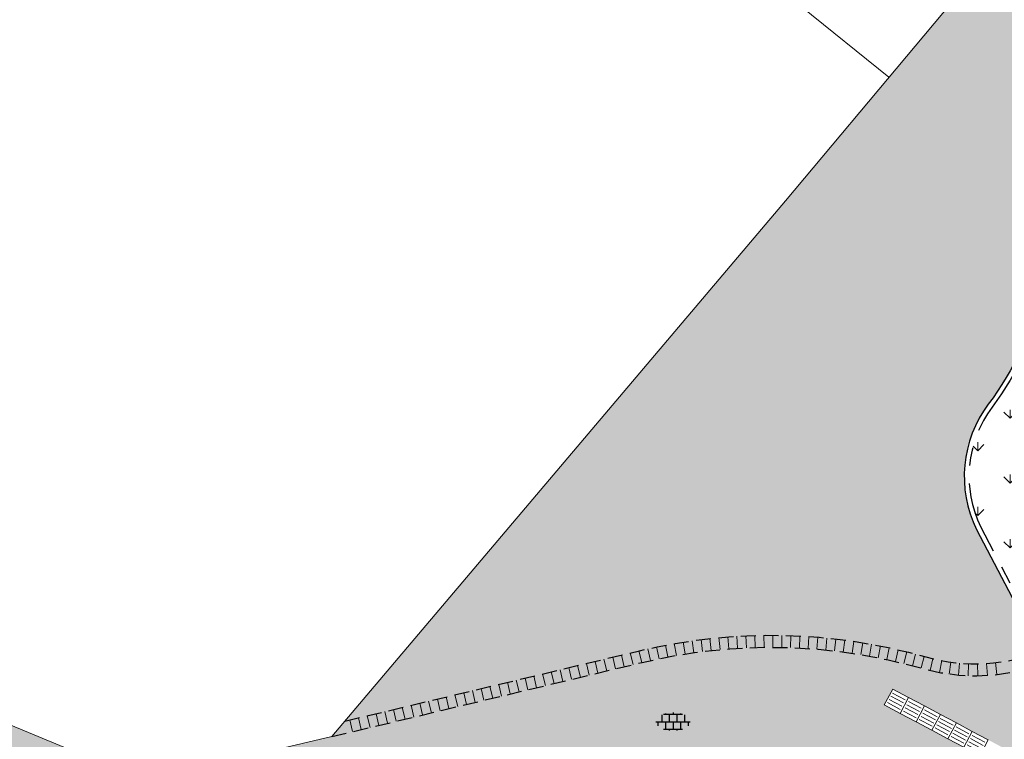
# Model space of a CAD drawing. Header units: metres. Extents: x 187916 to 189411, y 333285 to 334910.
# Tile 250 of 348: x 188733 to 188749, y 334200 to 334212. Entities that reach past the tile are written whole.
import ezdxf

# ---------------------------------------------------------------- set-up
doc = ezdxf.new("R2010")
doc.units = ezdxf.units.M
doc.linetypes.add('DASHED2', pattern=[0.375, 0.25, -0.125])
doc.linetypes.add('VH-OPSLUITBAND_80X200', pattern=[14, 8, -2, 2, -2])
for name, color, linetype, lineweight in [('B-ME-OG-BEBOUWING_HOOFDGEBOUW-G', 253, 'Continuous', 18), ('B-ME-VH-VERHARDING_TEGEL-S', 253, 'Continuous', 25), ('B-WE-OG-BEBOUWING-GV', 253, 'Continuous', 15), ('N-WE-GR-VAKBEPLANTING-A', 94, 'Continuous', 5), ('N-WE-VH-KANTOPSLUITING_NATUURSTEEN BAND_80X200-G', 150, 'VH-OPSLUITBAND_80X200', 25), ('N-WE-VH-KANTOPSLUITING_NATUURSTEEN VOORKANTBAND-G', 7, 'Continuous', 25), ('N-WE-VH-VERHARDING_STRAATBAKSTEEN_WF_HALFSTEENS-A', 250, 'Continuous', 18), ('N-WE-VH-VERHARDING_TEGEL-A', 254, 'Continuous', 5), ('N-WE-VH-VERKEERSTEGEL-S', 7, 'Continuous', 0)]:
    doc.layers.add(name, color=color, linetype=linetype, lineweight=lineweight)
doc.layers.add('N-WE-VH-MATERIAALSCHEIDING-G', color=7, linetype='DASHED2')
pattern_1 = [(323.05, (188763.1855588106, 334193.2307856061), (0.09016767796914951, 0.1198740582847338), []), (53.04999999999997, (188763.6650550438, 334192.8701148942), (-0.4794962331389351, 0.3606707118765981), [0.15, -0.15]), (53.04999999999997, (188763.5154746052, 334193.1703243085), (-0.4794962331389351, 0.3606707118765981), [0.15, -0.15]), (323.05, (188763.4703907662, 334193.1103872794), (0.180335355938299, 0.2397481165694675), [0, -0.6, 0, 0, 0]), (323.05, (188763.8003065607, 334193.0499259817), (0.180335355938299, 0.2397481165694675), [0, -0.6, 0, 0, 0])]

# ---------------------------------------------------------------- blocks, each defined once
blk = doc.blocks.new('SVH-VERKEERSTEGEL_300X300_GELEIDETEGEL')
blk.add_lwpolyline([(-0.15, 5.551115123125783e-17), (0.15, 5.551115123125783e-17), (0.15, -0.3), (-0.15, -0.3)], close=True)
at = {"lineweight": 0, "flags": 128}
for points in [[(0.12, -0.05999999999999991), (-0.1200000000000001, -0.05999999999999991)], [(0.12, -0.1199999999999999), (-0.1200000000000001, -0.1199999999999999)], [(0.12, -0.1799999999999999), (-0.1200000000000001, -0.1799999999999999)], [(0.12, -0.2399999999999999), (-0.12, -0.2399999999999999)]]:
    blk.add_lwpolyline(points, dxfattribs=at)
blk = doc.blocks.new('ontwerp Tempelplein')
at = {"layer": 'N-WE-GR-VAKBEPLANTING-A', "transparency": 33554585}
h = blk.add_hatch(dxfattribs=at)
h.set_pattern_fill('GRASS', color=256, scale=0.03)
h.set_pattern_definition([(90, (0, 0), (-0.5388153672, 0.5388153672), [0.142875, -0.9347557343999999]), (45, (0, 0), (-0.5388153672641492, 0.5388153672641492), [0.142875, -0.6191249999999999]), (135, (0, 0), (-0.5388153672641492, -0.5388153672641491), [0.142875, -0.6191249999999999])])
edge = h.paths.add_edge_path()
edge.add_arc((188748.600463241, 334204.5345714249), 2.91999999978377, 292.570824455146, 339.2767839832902)
edge.add_arc((188725.779125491, 334213.1686054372), 27.32000000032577, 339.2767839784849, 356.5843239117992)
edge.add_arc((188744.4146054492, 334212.1183120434), 8.655269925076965, 356.1747907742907, 360.2643118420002)
edge.add_line((188753.0697832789, 334212.1582396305), (188751.6805556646, 334212.1582396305))
edge.add_arc((188751.6805556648, 334210.2382396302), 1.92000000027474, 90.00000000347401, 191.3769313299)
edge.add_arc((188744.8181009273, 334208.8574011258), 5.079999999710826, -36.8947981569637, 11.376931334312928, ccw=False)
edge.add_arc((188750.4162750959, 334204.6549677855), 1.920000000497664, 143.1052018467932, 206.212889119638)
edge.add_line((188748.6937297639, 334203.8068890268), (188749.7212327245, 334201.8382265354))
at = {"layer": 'N-WE-VH-VERHARDING_STRAATBAKSTEEN_WF_HALFSTEENS-A', "transparency": 33554585}
h = blk.add_hatch(dxfattribs=at)
h.set_pattern_fill('AVH-SBS_WAALFORMAAT_HALFST-SO', color=256, scale=0.3, angle=323.05, pattern_type=2)
h.set_pattern_definition(pattern_1)
edge = h.paths.add_edge_path()
edge.add_arc((188725.3724868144, 334212.741760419), 29.99956264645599, 348.0502250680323, 349.9602006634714)
edge.add_arc((188725.7541346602, 334213.1768972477), 29.70374226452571, 349.0053335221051, 352.8378787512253)
edge.add_arc((188725.5495428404, 334213.8668539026), 29.99999998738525, 351.5790556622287, 353.4890034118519)
edge.add_arc((188743.7274439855, 334211.9889455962), 11.72802994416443, 352.534029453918, 391.0178185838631)
edge.add_arc((188728.3432308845, 334202.7267476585), 29.68526475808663, 31.03753103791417, 40.67755501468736)
edge.add_line((188750.856230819, 334222.0756436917), (188750.3859803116, 334221.6593254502))
edge.add_line((188750.3859803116, 334221.6593254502), (188749.192821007, 334223.0070534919))
edge.add_line((188749.192821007, 334223.0070534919), (188749.6420636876, 334223.40477326))
edge.add_arc((188727.7782682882, 334202.0984067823), 30.52845888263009, 44.2602170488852, 52.25079352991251)
edge.add_line((188746.4679840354, 334226.2371997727), (188744.5043341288, 334227.7514661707))
edge.add_line((188744.5043341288, 334227.7514661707), (188744.292, 334227.47))
edge.add_line((188744.292, 334227.47), (188743.008, 334225.933))
edge.add_line((188743.008, 334225.933), (188745.294, 334224.023))
edge.add_line((188745.294, 334224.023), (188744.5206977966, 334223.0936974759))
edge.add_line((188744.5206977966, 334223.0936974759), (188751.9180601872, 334216.9698288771))
edge.add_arc((188744.4146054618, 334212.1183120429), 8.935269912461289, -3.818757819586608, 32.885540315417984, ccw=False)
edge.add_arc((188725.7791254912, 334213.1686054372), 27.60000000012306, 339.2767839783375, 356.58225780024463, ccw=False)
edge.add_arc((188748.6004632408, 334204.5345714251), 3.200000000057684, 254.1077850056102, 339.2767839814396, ccw=False)
edge.add_arc((188745.1995127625, 334192.5892821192), 9.220000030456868, 74.10778502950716, 88.34445965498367)
edge.add_arc((188745.1995127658, 334192.5892821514), 9.219999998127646, 88.34445966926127, 103.4391675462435)
edge.add_line((188743.056666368, 334201.5568129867), (188737.9220697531, 334200.3298696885))
edge.add_line((188737.9220697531, 334200.3298696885), (188734.7962641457, 334199.5834174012))
edge.add_line((188734.7962641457, 334199.5834174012), (188733.6651576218, 334200.0525982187))
edge.add_line((188733.6651576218, 334200.0525982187), (188732.7688750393, 334197.8918298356))
edge.add_arc((188734.6319012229, 334202.4022119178), 4.880001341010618, 247.5567878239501, 283.4372201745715)
edge.add_line((188735.7659148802, 334197.6557999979), (188743.5449687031, 334199.5143730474))
edge.add_arc((188745.1995127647, 334192.5892821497), 7.119999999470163, 88.3444596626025, 103.43722017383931, ccw=False)
edge.add_arc((188745.1995127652, 334192.5892821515), 7.119999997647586, 63.89557908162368, 88.34445966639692, ccw=False)
edge.add_arc((188619.968708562, 333937.0113231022), 291.7299918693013, 63.80443056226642, 63.895579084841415, ccw=False)
edge.add_arc((188619.9199952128, 333936.912612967), 291.8400675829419, 63.582223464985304, 63.80440388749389, ccw=False)
edge.add_line((188749.76345285, 334198.2769210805), (188750.6875336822, 334197.8154538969))
edge.add_arc((188739.6991419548, 334207.5799421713), 14.69999945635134, 318.3751157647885, 319.3836437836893)
edge.add_line((188750.8576983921, 334198.0103757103), (188750.3978408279, 334198.3648991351))
edge.add_line((188750.3978408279, 334198.3648991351), (188751.4968519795, 334199.7904427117))
edge.add_line((188751.4968519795, 334199.7904427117), (188751.9436712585, 334199.445971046))
edge.add_line((188751.9436712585, 334199.445971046), (188751.9877863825, 334199.5124640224))
edge.add_line((188751.9877863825, 334199.5124640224), (188752.5078370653, 334200.3665994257))
edge.add_arc((188739.6355410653, 334207.6097989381), 14.77023843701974, 330.6336824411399, 336.2592985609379)
edge.add_arc((188739.6991415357, 334207.5799425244), 14.70000000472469, 336.266019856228, 338.1253318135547)
edge.add_arc((188726.6870364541, 334212.8474975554), 28.73784830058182, 338.0450264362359, 347.3012979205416)
h.paths.add_polyline_path([(188752.8005271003, 334204.1082858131), (188752.0912401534, 334202.1423224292), (188751.8090444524, 334202.2441339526), (188752.5183313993, 334204.2100973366)], flags=16)
h.paths.add_polyline_path([(188751.805650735, 334202.2347274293), (188752.0238870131, 334202.0288805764), (188750.022822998, 334199.9073773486), (188749.9654184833, 334199.8465177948), (188749.7471822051, 334200.0523646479), (188749.8045867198, 334200.1132242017)], flags=16)
h.paths.add_polyline_path([(188750.6871917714, 334199.2725813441), (188750.5462537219, 334199.0077484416), (188749.7517550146, 334199.43056259), (188749.892693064, 334199.6953954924)], flags=16)
h.paths.add_polyline_path([(188749.3440636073, 334199.9873636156), (188749.2031255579, 334199.7225307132), (188747.0844623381, 334200.8500351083), (188747.2254003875, 334201.1148680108)], flags=16)
h.paths.add_polyline_path([(188748.9036363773, 334220.3729638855), (188748.4182337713, 334220.7256454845), (188749.123596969, 334221.6964506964), (188749.2449476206, 334221.6082802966), (188749.5976292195, 334222.0936829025), (188749.8403305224, 334221.9173421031), (188749.4876489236, 334221.4319394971), (188749.608999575, 334221.3437690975)], flags=16)
at = {"layer": 'N-WE-VH-VERHARDING_STRAATBAKSTEEN_WF_HALFSTEENS-A', "true_color": 0x963a13, "transparency": 33554585}
h = blk.add_hatch(color=34, dxfattribs=at)
h.dxf.hatch_style = 1
edge = h.paths.add_edge_path()
edge.add_arc((188748.6004632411, 334204.5345714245), 2.999999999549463, 254.1077849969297, 339.27678399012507, ccw=False)
edge.add_arc((188745.1995127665, 334192.5892821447), 9.420000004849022, 74.10778500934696, 103.4372201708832)
edge.add_line((188743.010495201, 334201.7514108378), (188738.1078720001, 334200.5800751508))
edge.add_line((188738.1078720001, 334200.5800751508), (188737.8897210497, 334200.3223239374))
edge.add_line((188737.8897210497, 334200.3223239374), (188743.0569711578, 334201.5568858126))
edge.add_arc((188745.1995127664, 334192.589282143), 9.220000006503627, 74.10778501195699, 103.43722016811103, ccw=False)
edge.add_arc((188748.6004632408, 334204.5345714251), 3.20000000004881, 254.1077850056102, 339.2767839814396)
edge.add_arc((188725.7791254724, 334213.1686054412), 27.60000001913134, 339.2767839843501, 356.5822577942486)
edge.add_arc((188744.4146054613, 334212.1183120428), 8.935269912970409, 356.1812421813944, 392.8855403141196)
edge.add_line((188751.9180601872, 334216.9698288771), (188751.7834479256, 334216.8092715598))
edge.add_arc((188744.4146053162, 334212.1183120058), 8.735270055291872, -3.8233306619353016, 32.48057783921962, ccw=False)
edge.add_arc((188725.7791254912, 334213.1686054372), 27.40000000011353, 339.2767839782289, 356.58372698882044, ccw=False)
at = {"layer": 'N-WE-VH-VERHARDING_STRAATBAKSTEEN_WF_HALFSTEENS-A', "transparency": 33554585}
h = blk.add_hatch(dxfattribs=at)
h.set_pattern_fill('AVH-SBS_WAALFORMAAT_HALFST-SO', color=256, scale=0.3, angle=323.05, pattern_type=2)
h.set_pattern_definition(pattern_1)
edge = h.paths.add_edge_path()
edge.add_line((188749.68381882, 334201.737011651), (188748.6223773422, 334203.7706992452))
edge.add_arc((188750.4162858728, 334204.6549667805), 2.00000922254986, 143.1053039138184, 206.2399731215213, ccw=False)
edge.add_arc((188744.8181009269, 334208.8574011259), 5.00000000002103, 323.1052259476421, 371.3769313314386)
edge.add_arc((188751.6805556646, 334210.2382396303), 2.000000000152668, 90, 191.3769313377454, ccw=False)
edge.add_line((188751.6805556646, 334212.2382396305), (188753.1490520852, 334212.2382396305))
edge.add_arc((188744.4146054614, 334212.1183120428), 8.735269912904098, 0.7866454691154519, 32.48057814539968)
edge.add_line((188751.7834479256, 334216.8092715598), (188745.4390000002, 334209.2420000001))
edge.add_line((188745.4390000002, 334209.2420000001), (188738.1078720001, 334200.5800751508))
edge.add_line((188738.1078720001, 334200.5800751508), (188743.0104952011, 334201.7514108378))
edge.add_arc((188745.1995145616, 334192.5892825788), 9.419999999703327, 74.09545555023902, 103.43723140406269, ccw=False)
edge.add_arc((188748.6004632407, 334204.5345714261), 3.000000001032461, 254.1465302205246, 291.1689044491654)
at = {"layer": 'N-WE-VH-KANTOPSLUITING_NATUURSTEEN BAND_80X200-G', "ltscale": 0.15, "flags": 128}
blk.add_lwpolyline([(188753.1497841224, 334212.1582396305), (188751.6805556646, 334212.1582396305, 0.4736426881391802), (188749.7982823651, 334209.8594953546, -0.2137960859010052), (188748.8807758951, 334205.8076352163, 0.2825364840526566), (188748.6937297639, 334203.8068890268), (188749.7583856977, 334201.7670426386)], format="xyb", dxfattribs=at)
at = {"layer": 'N-WE-VH-KANTOPSLUITING_NATUURSTEEN VOORKANTBAND-G', "flags": 128}
blk.add_lwpolyline([(188753.1490520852, 334212.2382396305), (188751.6805556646, 334212.2382396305, 0.473642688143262), (188749.7198543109, 334209.8437143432, -0.2137960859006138), (188748.8167967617, 334205.855663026, 0.2826648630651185), (188748.6223773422, 334203.7706992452), (188749.68381882, 334201.737011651)], format="xyb", dxfattribs=at)
at = {"layer": 'N-WE-VH-MATERIAALSCHEIDING-G', "flags": 128}
for points in [[(188737.8897210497, 334200.3223239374), (188743.0569711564, 334201.5568858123, -0.1286770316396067), (188747.724211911, 334201.4568801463, 0.3897278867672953), (188751.5934255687, 334203.4022390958, 0.07565321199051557), (188753.3300365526, 334211.5232180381, 0.1615361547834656), (188751.9180601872, 334216.9698288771, 0.1597235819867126)], [(188738.1078720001, 334200.5800751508), (188743.0104951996, 334201.7514108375, -0.1286770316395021), (188747.7789776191, 334201.6492358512, 0.1700191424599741), (188749.7583856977, 334201.7670426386, 0.1683485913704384)]]:
    blk.add_lwpolyline(points, format="xyb", dxfattribs=at)
at = {"layer": 'N-WE-VH-VERHARDING_STRAATBAKSTEEN_WF_HALFSTEENS-A', "transparency": 33554585, "flags": 128}
for points in [[(188744.1851567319, 334201.9545094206), (188744.2066929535, 334201.7556723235)], [(188744.33440685, 334201.9694736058), (188744.3527742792, 334201.7703187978)], [(188744.4838763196, 334201.9820594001), (188744.4990702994, 334201.7826373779)], [(188744.6335272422, 334201.9922636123), (188744.64554392, 334201.7926249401)], [(188744.7833216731, 334202.0000836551), (188744.792158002, 334201.8002789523)], [(188744.9332216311, 334202.0055175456), (188744.9388753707, 334201.8055974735)], [(188745.0831891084, 334202.0085639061), (188745.0856588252, 334201.8085791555)], [(188745.2331860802, 334202.0092219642), (188745.2324711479, 334201.809223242)], [(188745.3831745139, 334202.0074915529), (188745.3792751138, 334201.8075295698)], [(188745.5331163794, 334202.0033731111), (188745.5260335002, 334201.8034985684)], [(188745.6829736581, 334201.996867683), (188745.6727090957, 334201.7971312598)], [(188745.8327083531, 334201.9879769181), (188745.8192647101, 334201.7884292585)], [(188745.9822824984, 334201.9767030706), (188745.9656631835, 334201.7773947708)], [(188746.1316581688, 334201.9630489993), (188746.1118673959, 334201.7640305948)], [(188743.2963765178, 334201.8150326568), (188743.3367828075, 334201.6191568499)], [(188743.4435184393, 334201.8441664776), (188743.4808006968, 334201.6476721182)], [(188743.5911056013, 334201.8709536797), (188743.6252543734, 334201.6738905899)], [(188743.7391005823, 334201.8953874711), (188743.7701072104, 334201.6978056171)], [(188743.8874658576, 334201.9174616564), (188743.9153224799, 334201.7194111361)], [(188744.0361638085, 334201.9371706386), (188744.0608633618, 334201.7387016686)], [(188746.2807974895, 334201.9470181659), (188746.2578402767, 334201.7483401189)], [(188746.4296626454, 334201.9286146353), (188746.4035448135, 334201.7303273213)], [(188746.5782158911, 334201.9078430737), (188746.5489440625, 334201.7099967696)], [(188746.7264195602, 334201.884708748), (188746.694001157, 334201.6873536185)], [(188746.8742360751, 334201.8592175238), (188746.8386793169, 334201.6624036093)], [(188747.0216279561, 334201.8313758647), (188746.9829418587, 334201.6351530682)], [(188747.1685578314, 334201.8011908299), (188747.1267522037, 334201.6056089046)], [(188742.5658955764, 334201.6451870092), (188742.6123715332, 334201.450661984)], [(188742.7117893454, 334201.6800439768), (188742.7582653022, 334201.4855189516)], [(188742.8576831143, 334201.7149009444), (188742.9041590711, 334201.5203759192)], [(188743.0035768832, 334201.749757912), (188743.05005284, 334201.5552328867)], [(188743.1497171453, 334201.7835596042), (188743.1932372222, 334201.588352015)], [(188747.3149884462, 334201.7686700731), (188747.2700738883, 334201.5737786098)], [(188747.4608826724, 334201.7338218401), (188747.4128705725, 334201.5396702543)], [(188747.6062035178, 334201.6966549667), (188747.5551060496, 334201.5032924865)], [(188747.7509141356, 334201.6571788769), (188747.6967442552, 334201.4646545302)], [(188741.8364267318, 334201.4709021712), (188741.8829026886, 334201.276377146)], [(188741.9823205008, 334201.5057591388), (188742.0287964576, 334201.3112341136)], [(188742.1282142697, 334201.5406161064), (188742.1746902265, 334201.3460910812)], [(188742.2741080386, 334201.575473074), (188742.3205839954, 334201.3809480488)], [(188742.4200018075, 334201.6103300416), (188742.4664777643, 334201.4158050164)], [(188747.8958280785, 334201.618497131), (188747.848852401, 334201.4240921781)], [(188748.0424516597, 334201.5869243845), (188748.0052508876, 334201.3904145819)], [(188748.1904699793, 334201.5627192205), (188748.1631370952, 334201.3645957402)], [(188748.3395130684, 334201.5459421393), (188748.3221163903, 334201.3467001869)], [(188748.4892083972, 334201.5366350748), (188748.4817914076, 334201.3367726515)], [(188748.639181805, 334201.53482129), (188748.6417630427, 334201.3348379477)], [(188748.7890584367, 334201.5405053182), (188748.8016314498, 334201.3409009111)], [(188748.9384636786, 334201.5536729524), (188748.9609970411, 334201.3549463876)], [(188741.1069578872, 334201.2966173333), (188741.153433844, 334201.1020923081)], [(188741.2528516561, 334201.3314743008), (188741.2993276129, 334201.1369492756)], [(188741.3987454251, 334201.3663312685), (188741.4452213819, 334201.1718062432)], [(188741.544639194, 334201.401188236), (188741.5911151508, 334201.2066632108)], [(188741.6905329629, 334201.4360452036), (188741.7370089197, 334201.2415201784)], [(188740.5233828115, 334201.1571894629), (188740.5698587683, 334200.9626644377)], [(188740.6692765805, 334201.1920464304), (188740.7157525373, 334200.9975214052)], [(188740.8151703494, 334201.2269033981), (188740.8616463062, 334201.0323783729)], [(188740.9610641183, 334201.2617603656), (188741.0075400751, 334201.0672353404)], [(188739.7939139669, 334200.9829046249), (188739.8403899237, 334200.7883795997)], [(188739.9398077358, 334201.0177615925), (188739.9862836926, 334200.8232365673)], [(188740.0857015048, 334201.0526185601), (188740.1321774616, 334200.8580935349)], [(188740.2315952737, 334201.0874755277), (188740.2780712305, 334200.8929505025)], [(188740.3774890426, 334201.1223324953), (188740.4239649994, 334200.9278074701)], [(188739.0644451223, 334200.8086197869), (188739.1109210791, 334200.6140947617)], [(188739.2103388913, 334200.8434767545), (188739.256814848, 334200.6489517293)], [(188739.3562326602, 334200.8783337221), (188739.402708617, 334200.6838086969)], [(188739.5021264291, 334200.9131906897), (188739.5486023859, 334200.7186656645)], [(188739.648020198, 334200.9480476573), (188739.6944961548, 334200.7535226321)], [(188738.4808700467, 334200.6691919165), (188738.5273460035, 334200.4746668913)], [(188738.6267638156, 334200.7040488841), (188738.6732397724, 334200.5095238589)], [(188738.7726575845, 334200.7389058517), (188738.8191335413, 334200.5443808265)], [(188738.9185513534, 334200.7737628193), (188738.9650273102, 334200.5792377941)], [(188738.1890825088, 334200.5994779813), (188738.2355584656, 334200.4049529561)], [(188738.3349762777, 334200.634334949), (188738.3814522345, 334200.4398099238)]]:
    blk.add_lwpolyline(points, dxfattribs=at)
at = {"layer": 'N-WE-VH-VERKEERSTEGEL-S', "rotation": 151.9791071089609}
for p in [(188747.2168787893, 334200.7795660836), (188747.4817116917, 334200.6386280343), (188747.7465445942, 334200.4976899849), (188748.0113774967, 334200.3567519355), (188748.2762103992, 334200.2158138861), (188748.5410433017, 334200.0748758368)]:
    blk.add_blockref('SVH-VERKEERSTEGEL_300X300_GELEIDETEGEL', p, dxfattribs=at)
blk = doc.blocks.new('SVH-TEGEL_300X300_DUN_LINT_KL-SO')
for p, q in [((-2.25, 1.355676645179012), (-2.25, -6.969183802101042e-16)), ((-1.900843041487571, 1.499999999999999), (1.90084304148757, 1.499999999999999)), ((-1.5, 1.624087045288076), (-1.5, 1.499999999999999)), ((-0.7499999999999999, 1.5), (-0.7500000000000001, 1.377682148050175e-16)), ((3.325515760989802e-16, 1.810386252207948), (2.755364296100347e-16, 1.499999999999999)), ((0, 0), (-2.755364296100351e-16, -1.500000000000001)), ((0.7500000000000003, 1.499999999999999), (0.7500000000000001, -1.247991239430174e-15)), ((1.5, 1.624087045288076), (1.5, 1.499999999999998)), ((2.25, 1.355676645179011), (2.25, -4.133046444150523e-16)), ((-3.39489953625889, -4.866106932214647e-16), (3.39489953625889, -1.733835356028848e-15)), ((-3, -3.055132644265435e-15), (-3.000000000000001, -0.8474312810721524)), ((-1.900843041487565, -1.500000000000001), (1.900843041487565, -1.500000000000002)), ((-1.5, -8.346865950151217e-16), (-1.5, -1.500000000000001)), ((-0.7500000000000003, -1.499999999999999), (-0.7500000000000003, -1.765655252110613)), ((0.7499999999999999, -1.500000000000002), (0.7499999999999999, -1.765655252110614)), ((1.5, -2.495982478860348e-15), (1.5, -1.500000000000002)), ((2.999999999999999, -2.495982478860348e-15), (2.999999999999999, -0.8474312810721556))]:
    blk.add_line(p, q)
blk = doc.blocks.new('DTM')
at = {"layer": 'B-ME-OG-BEBOUWING_HOOFDGEBOUW-G', "ltscale": 0.2, "flags": 128}
blk.add_lwpolyline([(188743.9840000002, 334223.5380000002), (188751.9180601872, 334216.9698288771), (188745.4390000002, 334209.2420000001), (188737.8897210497, 334200.3223239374), (188736.3149999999, 334199.9550000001), (188734.7962641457, 334199.5834174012), (188679.838, 334222.3799999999), (188678.264, 334223.0320000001), (188655.2635693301, 334232.5984371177), (188638.0302384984, 334239.4697654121), (188638.955020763, 334241.7756483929), (188633.1060000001, 334244.085), (188630.2698509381, 334245.2061205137), (188630.2310000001, 334245.102), (188630.1931713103, 334245.0219777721), (188621.2965137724, 334248.5080150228), (188621.7340000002, 334249.6090000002), (188622.2921989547, 334251.0271803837), (188611.6423652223, 334255.209737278), (188613.0109999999, 334258.642), (188616.4270000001, 334267.2570000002)], dxfattribs=at)
at = {"layer": 'B-WE-OG-BEBOUWING-GV', "ltscale": 0.2, "flags": 128}
for points in [[(188747.1623831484, 334211.2975465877), (188744.246, 334213.654), (188744.649, 334214.255), (188738.142, 334219.631), (188736.696, 334222.683), (188738.806, 334227.778), (188734.751, 334231.151), (188732.727, 334226.32), (188732.756, 334226.308), (188723.8584633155, 334204.1203962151)], [(188743.9504004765, 334223.4976156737), (188740.379, 334226.469), (188738.806, 334227.778), (188736.696, 334222.683), (188738.142, 334219.631), (188744.649, 334214.255), (188744.246, 334213.654), (188747.1623831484, 334211.2975465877)]]:
    blk.add_lwpolyline(points, dxfattribs=at)
at = {"layer": 'B-ME-VH-VERHARDING_TEGEL-S', "xscale": 0.084, "yscale": 0.084, "zscale": 0.084}
blk.add_blockref('SVH-TEGEL_300X300_DUN_LINT_KL-SO', (188743.57, 334200.571), dxfattribs=at)
blk = doc.blocks.new('ontwerp Wilhelmina- & Engelenkampstraat')
at = {"layer": 'N-WE-VH-VERHARDING_TEGEL-A', "transparency": 33554610}
h = blk.add_hatch(color=256, dxfattribs=at)
h.dxf.hatch_style = 1
edge = h.paths.add_edge_path()
edge.add_line((188732.7688750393, 334197.8918298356), (188733.6651576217, 334200.0525982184))
edge.add_line((188733.6651576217, 334200.0525982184), (188730.6036364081, 334201.3225113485))
edge.add_line((188730.6036364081, 334201.3225113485), (188730.3737498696, 334200.7682982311))
edge.add_line((188730.3737498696, 334200.7682982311), (188727.1408400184, 334202.1093030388))
edge.add_line((188727.1408400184, 334202.1093030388), (188727.370726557, 334202.6635161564))
edge.add_line((188727.370726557, 334202.6635161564), (188725.5221943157, 334203.430283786))
edge.add_line((188725.5221943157, 334203.430283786), (188725.2923077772, 334202.8760706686))
edge.add_line((188725.2923077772, 334202.8760706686), (188723.6296684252, 334203.5657302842))
edge.add_line((188723.6296684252, 334203.5657302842), (188723.8596793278, 334204.1198918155))
edge.add_line((188723.8596793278, 334204.1198918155), (188708.4829275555, 334210.4981389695))
edge.add_line((188708.4829275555, 334210.4981389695), (188708.2500143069, 334209.9408826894))
edge.add_line((188708.2500143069, 334209.9408826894), (188704.0980835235, 334211.6762416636))
edge.add_line((188704.0980835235, 334211.6762416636), (188704.3260646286, 334212.2223977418))
edge.add_line((188704.3260646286, 334212.2223977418), (188701.4845689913, 334213.4010446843))
edge.add_line((188701.4845689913, 334213.4010446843), (188701.2543822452, 334212.8469560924))
edge.add_line((188701.2543822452, 334212.8469560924), (188699.5917428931, 334213.5366157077))
edge.add_line((188699.5917428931, 334213.5366157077), (188699.8216294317, 334214.0908288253))
edge.add_line((188699.8216294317, 334214.0908288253), (188693.0610781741, 334216.8950925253))
edge.add_line((188693.0610781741, 334216.8950925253), (188692.8311916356, 334216.3408794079))
edge.add_line((188692.8311916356, 334216.3408794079), (188691.9075031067, 334216.7240236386))
edge.add_line((188691.9075031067, 334216.7240236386), (188692.1377479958, 334217.278088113))
edge.add_line((188692.1377479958, 334217.278088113), (188690.7855259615, 334217.8389872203))
edge.add_line((188690.7855259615, 334217.8389872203), (188690.5419999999, 334217.2239999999))
edge.add_line((188690.5419999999, 334217.2239999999), (188688.5640000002, 334218.04))
edge.add_line((188688.5640000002, 334218.04), (188688.8222523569, 334218.6533493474))
edge.add_line((188688.8222523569, 334218.6533493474), (188688.5053076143, 334218.7848174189))
edge.add_line((188688.5053076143, 334218.7848174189), (188688.2754210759, 334218.2306043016))
edge.add_line((188688.2754210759, 334218.2306043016), (188687.351732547, 334218.6137485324))
edge.add_line((188687.351732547, 334218.6137485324), (188687.5816190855, 334219.1679616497))
edge.add_line((188687.5816190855, 334219.1679616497), (188684.1907726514, 334220.5744782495))
edge.add_line((188684.1907726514, 334220.5744782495), (188683.9608861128, 334220.0202651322))
edge.add_line((188683.9608861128, 334220.0202651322), (188682.8524598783, 334220.4800382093))
edge.add_line((188682.8524598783, 334220.4800382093), (188683.0823464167, 334221.0342513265))
edge.add_line((188683.0823464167, 334221.0342513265), (188682.7619646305, 334221.1671450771))
edge.add_line((188682.7619646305, 334221.1671450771), (188682.5049999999, 334220.5279999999))
edge.add_line((188682.5049999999, 334220.5279999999), (188680.574, 334221.352))
edge.add_line((188680.574, 334221.352), (188680.7930543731, 334221.983845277))
edge.add_line((188680.7930543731, 334221.983845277), (188679.838, 334222.3799999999))
edge.add_line((188679.838, 334222.3799999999), (188679.14490882, 334222.6671000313))
edge.add_line((188679.14490882, 334222.6671000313), (188678.9010000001, 334222.071))
edge.add_line((188678.9010000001, 334222.071), (188677.946, 334222.4580000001))
edge.add_line((188677.946, 334222.4580000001), (188678.2108268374, 334223.0541160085))
edge.add_line((188678.2108268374, 334223.0541160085), (188677.5118100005, 334223.3448540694))
edge.add_line((188677.5118100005, 334223.3448540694), (188677.2813912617, 334222.7908620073))
edge.add_line((188677.2813912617, 334222.7908620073), (188674.9730910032, 334223.7509400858))
edge.add_line((188674.9730910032, 334223.7509400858), (188675.2035097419, 334224.3049321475))
edge.add_line((188675.2035097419, 334224.3049321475), (188674.6313442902, 334224.5429096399))
edge.add_line((188674.6313442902, 334224.5429096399), (188674.4016549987, 334223.9873626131))
edge.add_line((188674.4016549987, 334223.9873626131), (188673.015215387, 334224.5598878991))
edge.add_line((188673.015215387, 334224.5598878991), (188673.2461222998, 334225.1190570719))
edge.add_line((188673.2461222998, 334225.1190570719), (188671.6954862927, 334225.7640042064))
edge.add_line((188671.6954862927, 334225.7640042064), (188671.4627569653, 334225.200980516))
edge.add_line((188671.4627569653, 334225.200980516), (188667.3032170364, 334226.9180208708))
edge.add_line((188667.3032170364, 334226.9180208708), (188667.540560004, 334227.4921388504))
edge.add_line((188667.540560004, 334227.4921388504), (188666.1596743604, 334228.0664826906))
edge.add_line((188666.1596743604, 334228.0664826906), (188665.9198609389, 334227.4889761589))
edge.add_line((188665.9198609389, 334227.4889761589), (188664.6257706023, 334228.0231392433))
edge.add_line((188664.6257706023, 334228.0231392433), (188664.8661172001, 334228.6045044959))
edge.add_line((188664.8661172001, 334228.6045044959), (188664.4722906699, 334228.7683065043))
edge.add_line((188664.4722906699, 334228.7683065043), (188664.358, 334228.4980000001))
edge.add_line((188664.358, 334228.4980000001), (188663.352, 334228.909))
edge.add_line((188663.352, 334228.909), (188663.465429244, 334229.1870845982))
edge.add_line((188663.465429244, 334229.1870845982), (188660.3521434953, 334230.481975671))
edge.add_line((188660.3521434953, 334230.481975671), (188660.2450000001, 334230.2060000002))
edge.add_line((188660.2450000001, 334230.2060000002), (188659.2259999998, 334230.6460000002))
edge.add_line((188659.2259999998, 334230.6460000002), (188659.3066070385, 334230.9168396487))
edge.add_line((188659.3066070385, 334230.9168396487), (188656.275845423, 334232.1774069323))
edge.add_line((188656.275845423, 334232.1774069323), (188656.0720000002, 334231.6899999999))
edge.add_line((188656.0720000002, 334231.6899999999), (188655.0810000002, 334232.0929999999))
edge.add_line((188655.0810000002, 334232.0929999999), (188655.2910359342, 334232.5870130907))
edge.add_line((188655.2910359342, 334232.5870130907), (188655.2635693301, 334232.5984371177))
edge.add_line((188655.2635693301, 334232.5984371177), (188655.1869877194, 334232.6289719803))
edge.add_line((188655.1869877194, 334232.6289719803), (188654.6409525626, 334232.8466888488))
edge.add_line((188654.6409525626, 334232.8466888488), (188654.3999999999, 334232.3140000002))
edge.add_line((188654.3999999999, 334232.3140000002), (188653.4189999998, 334232.7060000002))
edge.add_line((188653.4189999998, 334232.7060000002), (188653.6263040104, 334233.2512527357))
edge.add_line((188653.6263040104, 334233.2512527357), (188653.2443679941, 334233.4035394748))
edge.add_line((188653.2443679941, 334233.4035394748), (188653.0003285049, 334232.8030336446))
edge.add_line((188653.0003285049, 334232.8030336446), (188650.0298250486, 334233.9930375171))
edge.add_line((188650.0298250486, 334233.9930375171), (188650.2712861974, 334234.5889760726))
edge.add_line((188650.2712861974, 334234.5889760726), (188638.0434246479, 334239.4643753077))
edge.add_line((188638.0434246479, 334239.4643753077), (188638.955020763, 334241.7756483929))
edge.add_line((188638.955020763, 334241.7756483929), (188633.1060000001, 334244.085))
edge.add_line((188633.1060000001, 334244.085), (188630.2698509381, 334245.2061205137))
edge.add_line((188630.2698509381, 334245.2061205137), (188630.2310000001, 334245.102))
edge.add_line((188630.2310000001, 334245.102), (188630.1931713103, 334245.0219777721))
edge.add_line((188630.1931713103, 334245.0219777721), (188622.1969311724, 334248.1551984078))
edge.add_line((188622.1969311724, 334248.1551984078), (188621.3501455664, 334246.1001708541))
edge.add_arc((188609.9655490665, 334219.7359563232), 28.71725692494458, 55.441688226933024, 66.64434480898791, ccw=False)
edge.add_line((188626.2552603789, 334243.3860335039), (188626.4737998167, 334243.2400009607))
edge.add_line((188626.4737998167, 334243.2400009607), (188626.5891180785, 334243.5343027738))
edge.add_arc((188627.5201925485, 334243.1694735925), 1.000000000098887, 68.60292939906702, 158.6029293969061, ccw=False)
edge.add_line((188627.8850217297, 334244.1005480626), (188635.7268216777, 334241.0278427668))
edge.add_arc((188635.3619924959, 334240.0967682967), 1.000000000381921, -22.392936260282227, 68.60292936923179, ccw=False)
edge.add_line((188636.2865855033, 334239.7158119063), (188635.590363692, 334238.0287436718))
edge.add_line((188635.590363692, 334238.0287436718), (188732.7688750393, 334197.8918298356))

msp = doc.modelspace()

# ---------------------------------------------------------------- block references
msp.add_blockref('DTM', (0, 0))

# ---------------------------------------------------------------- next in the draw order: block references
msp.add_blockref('ontwerp Tempelplein', (0, 0))

# ---------------------------------------------------------------- next in the draw order: block references
msp.add_blockref('ontwerp Wilhelmina- & Engelenkampstraat', (0, 0))

doc.saveas('drawing.dxf')
